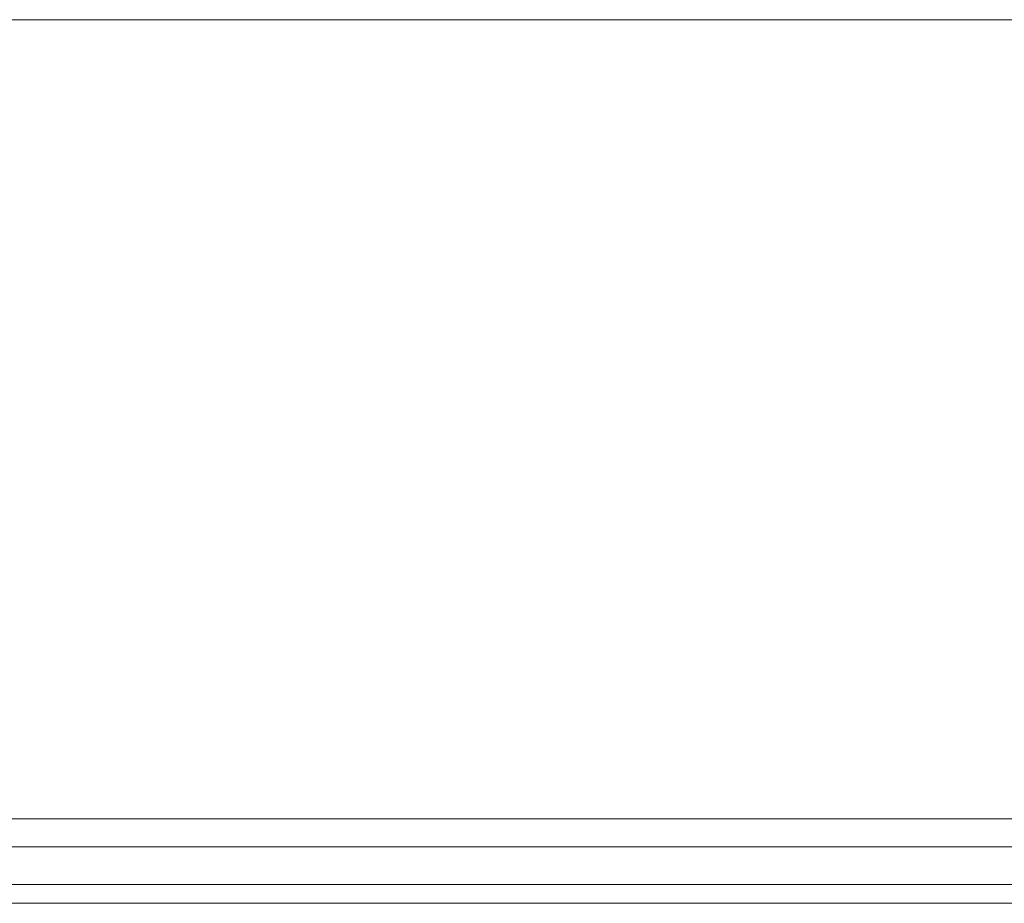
# Model space of a CAD drawing. Header units: metres. Extents: x -3.6 to 84.5, y -11 to 16.8.
# Tile 369 of 656: x 56.006 to 56.425, y -0.181 to 0.195. Entities that reach past the tile are written whole.
import ezdxf

# ---------------------------------------------------------------- set-up
doc = ezdxf.new("R2010")
doc.units = ezdxf.units.M
doc.header["$MEASUREMENT"] = 0
doc.layers.add('301 - Elemente.Linie', color=7, linetype='Continuous')
doc.layers.add('653 - Abdeckung.TB Verkofferung', color=7, linetype='Continuous')

msp = doc.modelspace()

# ---------------------------------------------------------------- linework, layer by layer
at = {"layer": '301 - Elemente.Linie', "color": 7, "linetype": 'Continuous', "lineweight": 5}
for p, q in [((56.75899, -0.145), (55.48074, -0.145)), ((55.48074, -0.157), (56.75899, -0.157)), ((56.75899, -0.157), (55.48074, -0.157)), ((55.48074, -0.173), (56.75899, -0.173)), ((56.75899, -0.173), (55.48074, -0.173)), ((55.48074, -0.181), (56.75899, -0.181)), ((56.75899, -0.181), (55.48074, -0.181))]:
    msp.add_line(p, q, dxfattribs=at)
at = {"layer": '653 - Abdeckung.TB Verkofferung', "color": 7, "linetype": 'Continuous', "lineweight": 9}
msp.add_line((44.78999, 0.19498), (61.54499, 0.19498), dxfattribs=at)

doc.saveas('drawing.dxf')
